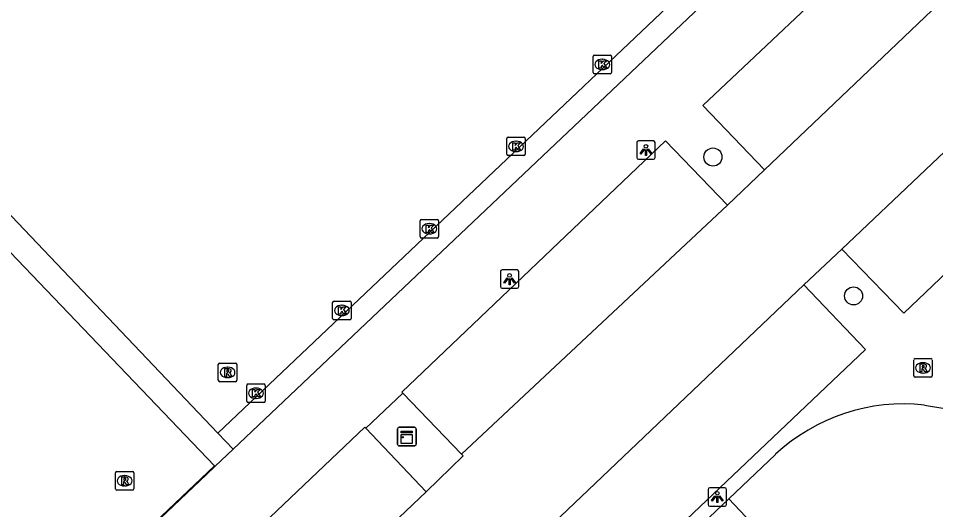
# Model space of a CAD drawing. Extents: x 156141 to 158132, y 385651 to 388399.
# Drawn here: x 156722.34 to 156771.99, y 388104.18 to 388130.79 of the extents above; entities that cross this region are included whole.
import ezdxf

# ---------------------------------------------------------------- set-up
doc = ezdxf.new("R2010")
doc.units = 0
for name, color, linetype in [('IMGEO_Boom', 7, 'Continuous'), ('IMGEO_Groenvoorziening', 7, 'Continuous'), ('IMGEO_Kast', 7, 'Continuous'), ('IMGEO_Kolk', 7, 'Continuous'), ('IMGEO_Lichtpunt', 7, 'Continuous'), ('IMGEO_Lijnafwatering', 7, 'Continuous'), ('IMGEO_Parkeervlak_gesloten', 7, 'Continuous'), ('IMGEO_Parkeervlak_halfverhard', 7, 'Continuous'), ('IMGEO_Rijbaan_lokaal_gesloten', 7, 'Continuous'), ('IMGEO_Rijbaan_lokaal_halfverhard', 7, 'Continuous'), ('IMGEO_Rijbaan_lokaal_open', 7, 'Continuous'), ('IMGEO_Rioolput', 7, 'Continuous'), ('IMGEO_Voetpad_open', 7, 'Continuous')]:
    doc.layers.add(name, color=color, linetype=linetype)

msp = doc.modelspace()

# ---------------------------------------------------------------- linework, layer by layer
at = {"layer": 'IMGEO_Boom'}
for centre in [(156759.935, 388123.279), (156767.546, 388115.76)]:
    msp.add_circle(centre, 0.489, dxfattribs=at)
at = {"layer": 'IMGEO_Groenvoorziening'}
msp.add_lwpolyline([(156733.965, 388107.459), (156732.988, 388106.533)], dxfattribs=at)
at = {"layer": 'IMGEO_Kast'}
for p, q in [((156742.87, 388107.718), (156742.87, 388108.559)), ((156742.87, 388108.559), (156742.87, 388107.718)), ((156742.945, 388108.643), (156743.786, 388108.643)), ((156743.786, 388108.643), (156742.945, 388108.643)), ((156743.87, 388108.568), (156743.87, 388107.727)), ((156743.87, 388107.727), (156743.87, 388108.568)), ((156743.795, 388107.643), (156742.954, 388107.643)), ((156742.954, 388107.643), (156743.795, 388107.643))]:
    msp.add_line(p, q, dxfattribs=at)
for points in [[(156743.065, 388108.433), (156743.665, 388108.433), (156743.665, 388108.348), (156743.065, 388108.348), (156743.065, 388108.433)], [(156743.065, 388108.258), (156743.665, 388108.258), (156743.665, 388107.769), (156743.065, 388107.769), (156743.065, 388108.258)]]:
    msp.add_lwpolyline(points, dxfattribs=at)
msp.add_circle((156743.149, 388108.107), 0.0377, dxfattribs=at)
for centre, start, end in [((156742.948, 388108.565), 92.4484, 184.2845), ((156742.948, 388108.565), 92.4484, 184.2845), ((156743.792, 388108.565), 2.4484, 94.2845), ((156743.792, 388108.565), 2.4484, 94.2845), ((156742.948, 388107.721), 182.4484, 274.2845), ((156742.948, 388107.721), 182.4484, 274.2845), ((156743.792, 388107.721), 272.4484, 4.2845), ((156743.792, 388107.721), 272.4484, 4.2845)]:
    msp.add_arc(centre, 0.0779, start, end, dxfattribs=at)
at = {"layer": 'IMGEO_Kolk'}
for p, q in [((156753.445, 388127.864), (156753.445, 388128.716)), ((156753.52, 388128.79), (156754.372, 388128.79)), ((156753.933, 388128.57), (156753.958, 388128.57)), ((156754.446, 388128.716), (156754.446, 388127.864)), ((156753.956, 388128.01), (156753.931, 388128.01)), ((156754.372, 388127.79), (156753.52, 388127.79)), ((156748.779, 388123.428), (156748.779, 388124.28)), ((156748.854, 388124.354), (156749.706, 388124.354)), ((156749.267, 388124.134), (156749.292, 388124.134)), ((156749.78, 388124.28), (156749.78, 388123.428)), ((156749.29, 388123.574), (156749.265, 388123.574)), ((156749.706, 388123.354), (156748.854, 388123.354)), ((156744.088, 388118.968), (156744.088, 388119.82)), ((156744.163, 388119.894), (156745.015, 388119.894)), ((156744.576, 388119.674), (156744.601, 388119.674)), ((156745.089, 388119.82), (156745.089, 388118.968)), ((156744.599, 388119.114), (156744.574, 388119.114)), ((156745.015, 388118.894), (156744.163, 388118.894)), ((156739.428, 388115.469), (156740.28, 388115.469)), ((156739.353, 388114.543), (156739.353, 388115.395)), ((156739.841, 388115.249), (156739.866, 388115.249)), ((156740.354, 388115.395), (156740.354, 388114.543)), ((156740.28, 388114.469), (156739.428, 388114.469)), ((156739.864, 388114.689), (156739.839, 388114.689)), ((156734.778, 388110.989), (156735.63, 388110.989)), ((156734.703, 388110.063), (156734.703, 388110.915)), ((156735.191, 388110.769), (156735.216, 388110.769)), ((156735.704, 388110.915), (156735.704, 388110.063)), ((156735.214, 388110.209), (156735.189, 388110.209)), ((156735.63, 388109.989), (156734.778, 388109.989))]:
    msp.add_line(p, q, dxfattribs=at)
for points in [[(156753.445, 388127.864), (156753.445, 388128.716)], [(156753.52, 388128.79), (156754.372, 388128.79)], [(156753.766, 388128.49), (156753.889, 388128.49), (156753.889, 388128.339), (156754.019, 388128.49), (156754.183, 388128.49), (156754.037, 388128.339), (156754.19, 388128.09), (156754.038, 388128.09), (156753.953, 388128.254), (156753.889, 388128.187), (156753.889, 388128.09), (156753.766, 388128.09), (156753.766, 388128.49)], [(156754.446, 388128.716), (156754.446, 388127.864)], [(156754.372, 388127.79), (156753.52, 388127.79)], [(156748.779, 388123.428), (156748.779, 388124.28)], [(156748.854, 388124.354), (156749.706, 388124.354)], [(156749.1, 388124.054), (156749.223, 388124.054), (156749.223, 388123.903), (156749.353, 388124.054), (156749.517, 388124.054), (156749.371, 388123.903), (156749.524, 388123.654), (156749.372, 388123.654), (156749.287, 388123.818), (156749.223, 388123.751), (156749.223, 388123.654), (156749.1, 388123.654), (156749.1, 388124.054)], [(156749.78, 388124.28), (156749.78, 388123.428)], [(156749.706, 388123.354), (156748.854, 388123.354)], [(156744.088, 388118.968), (156744.088, 388119.82)], [(156744.163, 388119.894), (156745.015, 388119.894)], [(156744.409, 388119.594), (156744.532, 388119.594), (156744.532, 388119.443), (156744.662, 388119.594), (156744.826, 388119.594), (156744.68, 388119.443), (156744.833, 388119.194), (156744.681, 388119.194), (156744.596, 388119.358), (156744.532, 388119.291), (156744.532, 388119.194), (156744.409, 388119.194), (156744.409, 388119.594)], [(156745.089, 388119.82), (156745.089, 388118.968)], [(156745.015, 388118.894), (156744.163, 388118.894)], [(156739.428, 388115.469), (156740.28, 388115.469)], [(156739.353, 388114.543), (156739.353, 388115.395)], [(156739.674, 388115.169), (156739.797, 388115.169), (156739.797, 388115.018), (156739.927, 388115.169), (156740.091, 388115.169), (156739.945, 388115.018), (156740.098, 388114.769), (156739.946, 388114.769), (156739.861, 388114.933), (156739.797, 388114.866), (156739.797, 388114.769), (156739.674, 388114.769), (156739.674, 388115.169)], [(156740.354, 388115.395), (156740.354, 388114.543)], [(156740.28, 388114.469), (156739.428, 388114.469)], [(156734.778, 388110.989), (156735.63, 388110.989)], [(156734.703, 388110.063), (156734.703, 388110.915)], [(156735.024, 388110.689), (156735.147, 388110.689), (156735.147, 388110.538), (156735.277, 388110.689), (156735.441, 388110.689), (156735.295, 388110.538), (156735.448, 388110.289), (156735.296, 388110.289), (156735.211, 388110.453), (156735.147, 388110.386), (156735.147, 388110.289), (156735.024, 388110.289), (156735.024, 388110.689)], [(156735.704, 388110.915), (156735.704, 388110.063)], [(156735.63, 388109.989), (156734.778, 388109.989)]]:
    msp.add_lwpolyline(points, dxfattribs=at)
for centre, start, end in [((156753.522, 388128.714), 91.552, 178.448), ((156753.522, 388128.714), 91.552, 178.448), ((156754.37, 388128.714), 1.552, 88.448), ((156754.37, 388128.714), 1.552, 88.448), ((156753.522, 388127.866), 181.552, 268.448), ((156753.522, 388127.866), 181.552, 268.448), ((156754.37, 388127.866), 271.552, 358.448), ((156754.37, 388127.866), 271.552, 358.448), ((156748.856, 388124.278), 91.552, 178.448), ((156748.856, 388124.278), 91.552, 178.448), ((156749.704, 388124.278), 1.552, 88.448), ((156749.704, 388124.278), 1.552, 88.448), ((156748.856, 388123.43), 181.552, 268.448), ((156748.856, 388123.43), 181.552, 268.448), ((156749.704, 388123.43), 271.552, 358.448), ((156749.704, 388123.43), 271.552, 358.448), ((156744.165, 388119.818), 91.552, 178.448), ((156744.165, 388119.818), 91.552, 178.448), ((156745.013, 388119.818), 1.552, 88.448), ((156745.013, 388119.818), 1.552, 88.448), ((156744.165, 388118.97), 181.552, 268.448), ((156744.165, 388118.97), 181.552, 268.448), ((156745.013, 388118.97), 271.552, 358.448), ((156745.013, 388118.97), 271.552, 358.448), ((156739.43, 388115.393), 91.552, 178.448), ((156739.43, 388115.393), 91.552, 178.448), ((156740.278, 388115.393), 1.552, 88.448), ((156740.278, 388115.393), 1.552, 88.448), ((156739.43, 388114.545), 181.552, 268.448), ((156739.43, 388114.545), 181.552, 268.448), ((156740.278, 388114.545), 271.552, 358.448), ((156740.278, 388114.545), 271.552, 358.448), ((156734.78, 388110.913), 91.552, 178.448), ((156734.78, 388110.913), 91.552, 178.448), ((156735.628, 388110.913), 1.552, 88.448), ((156735.628, 388110.913), 1.552, 88.448), ((156734.78, 388110.065), 181.552, 268.448), ((156734.78, 388110.065), 181.552, 268.448), ((156735.628, 388110.065), 271.552, 358.448), ((156735.628, 388110.065), 271.552, 358.448)]:
    msp.add_arc(centre, 0.0765, start, end, dxfattribs=at)
for centre, major_axis, ratio, start_param, end_param in [((156753.932, 388128.29), (-0.387, 0.002), 0.722429, 4.712389, 7.853982), ((156753.957, 388128.29), (-0.39, 0.002), 0.717154, 1.570796, 4.712389), ((156749.266, 388123.854), (-0.387, 0.002), 0.722429, 4.712389, 7.853982), ((156749.291, 388123.854), (-0.39, 0.002), 0.717154, 1.570796, 4.712389), ((156744.575, 388119.394), (-0.387, 0.002), 0.722429, 4.712389, 7.853982), ((156744.6, 388119.394), (-0.39, 0.002), 0.717154, 1.570796, 4.712389), ((156739.84, 388114.969), (-0.387, 0.002), 0.722429, 4.712389, 7.853982), ((156739.865, 388114.969), (-0.39, 0.002), 0.717154, 1.570796, 4.712389), ((156735.19, 388110.489), (-0.387, 0.002), 0.722429, 4.712389, 7.853982), ((156735.215, 388110.489), (-0.39, 0.002), 0.717154, 1.570796, 4.712389)]:
    msp.add_ellipse(centre, major_axis=major_axis, ratio=ratio, start_param=start_param, end_param=end_param, dxfattribs=at)
at = {"layer": 'IMGEO_Lichtpunt'}
for p, q in [((156755.81, 388124.061), (156755.81, 388123.254)), ((156755.81, 388124.061), (156755.81, 388123.254)), ((156756.712, 388124.156), (156755.904, 388124.156)), ((156756.712, 388124.156), (156755.904, 388124.156)), ((156756.806, 388123.254), (156756.806, 388124.061)), ((156756.806, 388123.254), (156756.806, 388124.061)), ((156755.904, 388123.16), (156756.712, 388123.16)), ((156755.904, 388123.16), (156756.712, 388123.16)), ((156748.431, 388117.072), (156748.431, 388116.265)), ((156748.431, 388117.072), (156748.431, 388116.265)), ((156749.333, 388117.167), (156748.525, 388117.167)), ((156749.333, 388117.167), (156748.525, 388117.167)), ((156749.427, 388116.265), (156749.427, 388117.072)), ((156749.427, 388116.265), (156749.427, 388117.072)), ((156748.525, 388116.171), (156749.333, 388116.171)), ((156748.525, 388116.171), (156749.333, 388116.171)), ((156759.671, 388105.273), (156759.671, 388104.466)), ((156759.671, 388105.273), (156759.671, 388104.466)), ((156760.573, 388105.368), (156759.765, 388105.368)), ((156760.573, 388105.368), (156759.765, 388105.368)), ((156760.667, 388104.466), (156760.667, 388105.273)), ((156760.667, 388104.466), (156760.667, 388105.273)), ((156759.765, 388104.372), (156760.573, 388104.372)), ((156759.765, 388104.372), (156760.573, 388104.372))]:
    msp.add_line(p, q, dxfattribs=at)
for points in [[(156756.184, 388123.725), (156756.223, 388123.697), (156756.035, 388123.435), (156755.997, 388123.462), (156756.184, 388123.725)], [(156756.286, 388123.677), (156756.333, 388123.677), (156756.333, 388123.355), (156756.286, 388123.355), (156756.286, 388123.677)], [(156756.396, 388123.697), (156756.434, 388123.724), (156756.621, 388123.462), (156756.582, 388123.434), (156756.396, 388123.697)], [(156748.805, 388116.736), (156748.844, 388116.708), (156748.656, 388116.446), (156748.618, 388116.473), (156748.805, 388116.736)], [(156748.907, 388116.688), (156748.954, 388116.688), (156748.954, 388116.366), (156748.907, 388116.366), (156748.907, 388116.688)], [(156749.017, 388116.708), (156749.055, 388116.735), (156749.242, 388116.473), (156749.203, 388116.445), (156749.017, 388116.708)], [(156760.045, 388104.937), (156760.084, 388104.909), (156759.896, 388104.647), (156759.858, 388104.674), (156760.045, 388104.937)], [(156760.147, 388104.889), (156760.194, 388104.889), (156760.194, 388104.567), (156760.147, 388104.567), (156760.147, 388104.889)], [(156760.257, 388104.909), (156760.295, 388104.936), (156760.482, 388104.674), (156760.443, 388104.646), (156760.257, 388104.909)]]:
    msp.add_lwpolyline(points, dxfattribs=at)
for centre in [(156756.309, 388123.859), (156748.93, 388116.87), (156760.17, 388105.071)]:
    msp.add_circle(centre, 0.0994, dxfattribs=at)
for centre, start, end in [((156755.904, 388124.061), 90, 180), ((156755.904, 388124.061), 90, 180), ((156756.712, 388124.061), 0, 90), ((156756.712, 388124.061), 0, 90), ((156755.904, 388123.254), 180, 270), ((156755.904, 388123.254), 180, 270), ((156756.712, 388123.254), 270, 0), ((156756.712, 388123.254), 270, 360), ((156748.525, 388117.072), 90, 180), ((156748.525, 388117.072), 90, 180), ((156749.333, 388117.072), 0, 90), ((156749.333, 388117.072), 0, 90), ((156748.525, 388116.265), 180, 270), ((156748.525, 388116.265), 180, 270), ((156749.333, 388116.265), 270, 0), ((156749.333, 388116.265), 270, 360), ((156759.765, 388105.273), 90, 180), ((156759.765, 388105.273), 90, 180), ((156760.573, 388105.273), 0, 90), ((156760.573, 388105.273), 0, 90), ((156759.765, 388104.466), 180, 270), ((156759.765, 388104.466), 180, 270), ((156760.573, 388104.466), 270, 0), ((156760.573, 388104.466), 270, 360)]:
    msp.add_arc(centre, 0.0946, start, end, dxfattribs=at)
at = {"layer": 'IMGEO_Lijnafwatering'}
msp.add_lwpolyline([(156719.337, 388093.639), (156732.962, 388106.561)], dxfattribs=at)
at = {"layer": 'IMGEO_Parkeervlak_gesloten'}
msp.add_lwpolyline([(156733.142, 388108.325), (156698.919, 388144.327)], dxfattribs=at)
at = {"layer": 'IMGEO_Parkeervlak_halfverhard'}
for points in [[(156771.778, 388131.207), (156768.458, 388134.643), (156759.387, 388126.065), (156762.728, 388122.593)], [(156775.957, 388126.886), (156779.277, 388123.442), (156770.259, 388114.824), (156766.903, 388118.293)], [(156760.725, 388120.676), (156757.372, 388124.164), (156743.094, 388110.552), (156743.156, 388110.487)], [(156764.848, 388116.352), (156768.191, 388112.853), (156753.854, 388099.231), (156750.558, 388102.747)], [(156730.135, 388091.562), (156726.802, 388095.058), (156741.095, 388108.653), (156741.15, 388108.595)]]:
    msp.add_lwpolyline(points, dxfattribs=at)
at = {"layer": 'IMGEO_Rijbaan_lokaal_gesloten'}
for points in [[(156732.988, 388106.533), (156732.962, 388106.561), (156706.487, 388134.255), (156698.079, 388143.248), (156697.941, 388143.396)], [(156771.384, 388109.847), (156774.146, 388109.397)], [(156760.794, 388104.778), (156763.325, 388107.18)], [(156651.463, 388028.623), (156651.226, 388028.872), (156732.524, 388106.093), (156732.988, 388106.533)], [(156760.794, 388104.778), (156670.342, 388018.939)], [(156763.822, 388101.553), (156760.794, 388104.778)]]:
    msp.add_lwpolyline(points, dxfattribs=at)
msp.add_arc((156770.252, 388099.757), 10.154, 83.6015, 133.0208, dxfattribs=at)
at = {"layer": 'IMGEO_Rijbaan_lokaal_halfverhard'}
for points in [[(156765.107, 388138.665), (156733.142, 388108.325)], [(156733.965, 388107.459), (156764.38, 388136.295), (156764.786, 388135.867), (156766.352, 388137.351)], [(156733.142, 388108.325), (156733.965, 388107.459)]]:
    msp.add_lwpolyline(points, dxfattribs=at)
at = {"layer": 'IMGEO_Rijbaan_lokaal_open'}
for points in [[(156762.728, 388122.593), (156771.778, 388131.207)], [(156775.957, 388126.886), (156766.903, 388118.293)], [(156760.725, 388120.676), (156762.728, 388122.593)], [(156746.333, 388107.184), (156760.725, 388120.676)], [(156766.903, 388118.293), (156764.848, 388116.352)], [(156764.848, 388116.352), (156750.558, 388102.747)], [(156746.333, 388107.184), (156746.422, 388107.092), (156744.408, 388105.155)], [(156744.408, 388105.155), (156730.135, 388091.562)]]:
    msp.add_lwpolyline(points, dxfattribs=at)
at = {"layer": 'IMGEO_Rioolput'}
for p, q in [((156733.166, 388111.188), (156733.166, 388112.04)), ((156733.241, 388112.114), (156734.093, 388112.114)), ((156734.167, 388112.04), (156734.167, 388111.188)), ((156770.799, 388111.436), (156770.799, 388112.288)), ((156770.874, 388112.362), (156771.726, 388112.362)), ((156771.287, 388112.142), (156771.312, 388112.142)), ((156771.8, 388112.288), (156771.8, 388111.436)), ((156733.654, 388111.894), (156733.679, 388111.894)), ((156771.31, 388111.582), (156771.285, 388111.582)), ((156734.093, 388111.114), (156733.241, 388111.114)), ((156733.677, 388111.334), (156733.652, 388111.334)), ((156771.726, 388111.362), (156770.874, 388111.362)), ((156727.593, 388105.32), (156727.593, 388106.172)), ((156727.668, 388106.246), (156728.52, 388106.246)), ((156728.081, 388106.026), (156728.106, 388106.026)), ((156728.594, 388106.172), (156728.594, 388105.32)), ((156728.52, 388105.246), (156727.668, 388105.246)), ((156728.104, 388105.466), (156728.079, 388105.466))]:
    msp.add_line(p, q, dxfattribs=at)
for points in [[(156733.166, 388111.188), (156733.166, 388112.04)], [(156733.241, 388112.114), (156734.093, 388112.114)], [(156734.167, 388112.04), (156734.167, 388111.188)], [(156770.799, 388111.436), (156770.799, 388112.288)], [(156770.874, 388112.362), (156771.726, 388112.362)], [(156771.388, 388112.06), (156771.136, 388112.062), (156771.136, 388111.662)], [(156771.314, 388111.981), (156771.26, 388111.981), (156771.26, 388111.9)], [(156771.8, 388112.288), (156771.8, 388111.436)], [(156733.755, 388111.812), (156733.503, 388111.814), (156733.503, 388111.414)], [(156733.503, 388111.414), (156733.627, 388111.414), (156733.627, 388111.576), (156733.638, 388111.576)], [(156733.681, 388111.733), (156733.627, 388111.733), (156733.627, 388111.652)], [(156733.627, 388111.652), (156733.679, 388111.652)], [(156733.685, 388111.547), (156733.756, 388111.414), (156733.896, 388111.414), (156733.831, 388111.54)], [(156771.136, 388111.662), (156771.26, 388111.662), (156771.26, 388111.824), (156771.271, 388111.824)], [(156771.26, 388111.9), (156771.312, 388111.9)], [(156771.318, 388111.795), (156771.389, 388111.662), (156771.529, 388111.662), (156771.464, 388111.788)], [(156734.093, 388111.114), (156733.241, 388111.114)], [(156771.726, 388111.362), (156770.874, 388111.362)], [(156727.593, 388105.32), (156727.593, 388106.172)], [(156727.668, 388106.246), (156728.52, 388106.246)], [(156728.594, 388106.172), (156728.594, 388105.32)], [(156728.182, 388105.944), (156727.93, 388105.946), (156727.93, 388105.546)], [(156727.93, 388105.546), (156728.054, 388105.546), (156728.054, 388105.708), (156728.065, 388105.708)], [(156728.108, 388105.865), (156728.054, 388105.865), (156728.054, 388105.784)], [(156728.054, 388105.784), (156728.106, 388105.784)], [(156728.112, 388105.679), (156728.183, 388105.546), (156728.323, 388105.546), (156728.258, 388105.672)], [(156728.52, 388105.246), (156727.668, 388105.246)]]:
    msp.add_lwpolyline(points, dxfattribs=at)
for centre, radius, start, end in [((156733.243, 388112.038), 0.0765, 91.552, 178.448), ((156733.243, 388112.038), 0.0765, 91.552, 178.448), ((156734.091, 388112.038), 0.0765, 1.552, 88.448), ((156734.091, 388112.038), 0.0765, 1.552, 88.448), ((156770.876, 388112.286), 0.0765, 91.552, 178.448), ((156770.876, 388112.286), 0.0765, 91.552, 178.448), ((156771.32, 388111.885), 0.0964, 77.0061, 93.1865), ((156771.334, 388111.942), 0.0378, 276.6634, 79.6772), ((156771.387, 388111.95), 0.109, 350.3612, 89.416), ((156771.724, 388112.286), 0.0765, 1.552, 88.448), ((156771.724, 388112.286), 0.0765, 1.552, 88.448), ((156733.637, 388111.523), 0.0533, 26.0293, 88.6989), ((156733.663, 388111.841), 0.19, 274.7715, 282.9687), ((156733.687, 388111.637), 0.0964, 77.0061, 93.1865), ((156733.701, 388111.694), 0.0378, 276.6634, 79.6772), ((156733.754, 388111.702), 0.109, 350.3612, 89.416), ((156733.752, 388111.702), 0.112, 277.5842, 350.9817), ((156733.736, 388111.487), 0.108, 29.5134, 73.7905), ((156771.27, 388111.771), 0.0533, 26.0293, 88.6989), ((156771.296, 388112.089), 0.19, 274.7715, 282.9687), ((156771.385, 388111.95), 0.112, 277.5842, 350.9817), ((156771.369, 388111.735), 0.108, 29.5134, 73.7905), ((156733.243, 388111.19), 0.0765, 181.552, 268.448), ((156733.243, 388111.19), 0.0765, 181.552, 268.448), ((156734.091, 388111.19), 0.0765, 271.552, 358.448), ((156734.091, 388111.19), 0.0765, 271.552, 358.448), ((156770.876, 388111.438), 0.0765, 181.552, 268.448), ((156770.876, 388111.438), 0.0765, 181.552, 268.448), ((156771.724, 388111.438), 0.0765, 271.552, 358.448), ((156771.724, 388111.438), 0.0765, 271.552, 358.448), ((156727.67, 388106.17), 0.0765, 91.552, 178.448), ((156727.67, 388106.17), 0.0765, 91.552, 178.448), ((156728.518, 388106.17), 0.0765, 1.552, 88.448), ((156728.518, 388106.17), 0.0765, 1.552, 88.448), ((156728.064, 388105.655), 0.0533, 26.0293, 88.6989), ((156728.09, 388105.973), 0.19, 274.7715, 282.9687), ((156728.114, 388105.769), 0.0964, 77.0061, 93.1865), ((156728.128, 388105.826), 0.0378, 276.6634, 79.6772), ((156728.181, 388105.834), 0.109, 350.3612, 89.416), ((156728.179, 388105.834), 0.112, 277.5842, 350.9817), ((156728.163, 388105.619), 0.108, 29.5134, 73.7905), ((156727.67, 388105.322), 0.0765, 181.552, 268.448), ((156727.67, 388105.322), 0.0765, 181.552, 268.448), ((156728.518, 388105.322), 0.0765, 271.552, 358.448), ((156728.518, 388105.322), 0.0765, 271.552, 358.448)]:
    msp.add_arc(centre, radius, start, end, dxfattribs=at)
for centre, major_axis, ratio, start_param, end_param in [((156771.286, 388111.862), (-0.387, 0.002), 0.722429, 4.712389, 7.853982), ((156771.311, 388111.862), (-0.39, 0.002), 0.717154, 1.570796, 4.712389), ((156733.653, 388111.614), (-0.387, 0.002), 0.722429, 4.712389, 7.853982), ((156733.678, 388111.614), (-0.39, 0.002), 0.717154, 1.570796, 4.712389), ((156728.08, 388105.746), (-0.387, 0.002), 0.722429, 4.712389, 7.853982), ((156728.105, 388105.746), (-0.39, 0.002), 0.717154, 1.570796, 4.712389)]:
    msp.add_ellipse(centre, major_axis=major_axis, ratio=ratio, start_param=start_param, end_param=end_param, dxfattribs=at)
at = {"layer": 'IMGEO_Voetpad_open'}
for points in [[(156741.15, 388108.595), (156743.156, 388110.487)], [(156743.156, 388110.487), (156746.333, 388107.184)], [(156741.15, 388108.595), (156744.408, 388105.155)]]:
    msp.add_lwpolyline(points, dxfattribs=at)

doc.saveas('drawing.dxf')
